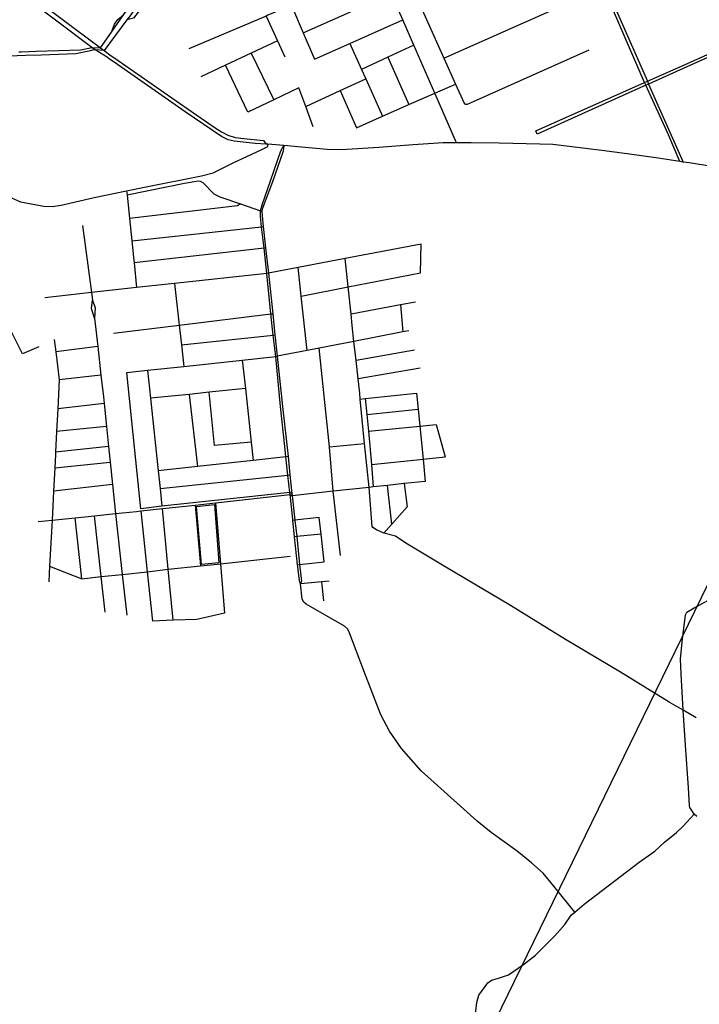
# Model space of a CAD drawing. Header units: millimetres. Extents: x 664923 to 767831, y 3118803 to 3207600.
# Tile 389 of 422: x 748171 to 751111, y 3144489 to 3148748. Entities that reach past the tile are written whole.
import ezdxf

# ---------------------------------------------------------------- set-up
doc = ezdxf.new("R2010")
doc.units = ezdxf.units.MM
for name, color, linetype in [('parks', 8, 'Continuous'), ('roads_2', 2, 'Continuous'), ('roads_3', 3, 'Continuous')]:
    doc.layers.add(name, color=color, linetype=linetype)

msp = doc.modelspace()

# ---------------------------------------------------------------- linework, layer by layer
at = {"layer": 'parks'}
msp.add_lwpolyline([(748935.76, 3146642.23), (749013.58, 3146651.21), (749032.75, 3146399.09), (748957.22, 3146391.07), (748935.76, 3146642.23)], close=True, dxfattribs=at)
at = {"layer": 'roads_2'}
for points in [[(748482.16, 3148627.84), (748520.05, 3148626.82), (748567.6, 3148694.24), (748620.51, 3148769.21), (748655.5, 3148818.52), (748804.04, 3149009.43), (748923.9, 3149171.49), (748958.57, 3149219.26), (748988.01, 3149252.15), (749013.93, 3149275.3), (749164.73, 3149379.69), (749206.36, 3149409.16), (749325.58, 3149493.53)], [(749338.9, 3149473.43), (749209.28, 3149386.76), (749173.61, 3149362.91), (749125.28, 3149329.76), (749038.07, 3149269.95), (749023.98, 3149260.3), (748998.53, 3149236.7), (748967.82, 3149198.7), (748936.27, 3149156.54), (748815.46, 3148995.38), (748675.43, 3148802.94), (748647.02, 3148763.88), (748634.23, 3148746.81), (748535.66, 3148615.11), (748497.62, 3148617.97)], [(751027.18, 3148134.3), (750977.38, 3148249.42), (750879.34, 3148464.23), (750874.21, 3148476.16), (750739.98, 3148786.2), (750694.59, 3148889.07), (750639.91, 3149013.05), (750602.65, 3149095.7), (750579.09, 3149147.97), (750552.97, 3149182.16), (750524.75, 3149221.43), (750476.26, 3149276.54), (750468.75, 3149283.3), (750448.75, 3149301.27), (750397.66, 3149348.41)], [(750406.9, 3149356.34), (750454.7, 3149310.09), (750480.3, 3149288.82), (750532.99, 3149225.56), (750576.58, 3149172.79), (750588.9, 3149153.31), (750750.62, 3148789.59), (750886.22, 3148481.5), (750891.41, 3148469.64), (751041.46, 3148132.08)], [(750061.08, 3148215.42), (749967.28, 3148429.81), (749876.55, 3148637.15), (749828.48, 3148747), (749778.26, 3148861.8), (749731.08, 3148969.61)], [(750403.62, 3148266.93), (750874.21, 3148476.16), (750886.22, 3148481.5), (751060.56, 3148559.02), (751290.98, 3148662.83), (751472.41, 3148743.03)], [(751478.29, 3148730.56), (751292.94, 3148649.48), (751057.54, 3148543.66), (750891.41, 3148469.64), (750879.34, 3148464.23), (750408.88, 3148252.84)], [(748242.34, 3148611.2), (748434.73, 3148617.19), (748482.16, 3148627.84)], [(748196.31, 3148592.54), (748160.18, 3148591.16), (747688.15, 3148579.38), (747636.44, 3148569.99), (747600.63, 3148553.1), (747506.94, 3148490.72), (747437.52, 3148441.32), (747405.4, 3148404.21), (747270.04, 3148184.2), (747178.71, 3148034.69), (747173.56, 3148026.26), (746963.3, 3147614.28), (746772.51, 3147288.69), (746740.36, 3147238.7), (746703.65, 3147190.92), (746516.8, 3146979.41), (746356.93, 3146839.37), (746259.78, 3146763.48), (746216.75, 3146742.62), (746205.02, 3146734.77)], [(748166.75, 3148608.85), (748176.97, 3148609.16)], [(748176.97, 3148609.16), (748242.34, 3148611.2)], [(748264.34, 3148595.14), (748196.31, 3148592.54)], [(748497.62, 3148617.97), (748485.23, 3148616.02), (748470.24, 3148611.47), (748413.96, 3148600.85), (748264.34, 3148595.14)], [(750408.88, 3148252.84), (750403.62, 3148266.93)], [(748109.09, 3147988.58), (748174.06, 3147960.57), (748274.57, 3147941.83), (748311.84, 3147939.39), (748350.7, 3147945.2), (748492.34, 3147979.33), (748633.51, 3148007.55), (748710.87, 3148023.02), (748957.6, 3148073.18), (749007.55, 3148085.4), (749094.94, 3148128.98), (749218.05, 3148186.82), (749243.79, 3148198.82), (749244.78, 3148209.1)], [(749385.58, 3146308.08), (749380.99, 3146320.34), (749374.08, 3146380.44), (749373.09, 3146389.69), (749360.1, 3146510.88), (749352.53, 3146581.56), (749351.88, 3146587.65), (749340.38, 3146693.54), (749339.33, 3146703.2), (749331.23, 3146777.83), (749322.61, 3146857.19), (749317.79, 3146901.5), (749298.96, 3147074.49), (749278.31, 3147291.13), (749267.56, 3147383.68), (749256.94, 3147475.16), (749240.63, 3147650.17), (749228.24, 3147759.66), (749216.72, 3147852.31), (749212.62, 3147898.39), (749212.99, 3147920.95), (749219.47, 3147947.32), (749256.46, 3148050.83), (749300.07, 3148181.33), (749313.26, 3148203.52)], [(749313.26, 3148203.52), (749310.44, 3148179.78), (749264.81, 3148047.19), (749220.09, 3147928.58), (749217.84, 3147919.26), (749219.7, 3147898.96), (749224.49, 3147853.16), (749234.68, 3147760.39), (749246.6, 3147650.81), (749265.21, 3147476.18), (749274.99, 3147384.46), (749284.95, 3147291.85), (749308.02, 3147074.91), (749331.59, 3146858.18), (749340.11, 3146778.77), (749348.11, 3146697.71), (749348.95, 3146688.51), (749361.06, 3146582.58), (749369.88, 3146511.92), (749381.74, 3146390.66), (749389.2, 3146319.29), (749385.58, 3146308.08)], [(751302.8, 3148091.14), (751066.53, 3148128.19), (751041.46, 3148132.08), (751027.18, 3148134.3), (750933.18, 3148148.91), (750798.77, 3148167.35), (750689.56, 3148181.92), (750476.73, 3148207.51), (750420.56, 3148209.99), (750244.38, 3148213.95), (750123.62, 3148215.43), (750061.08, 3148215.42), (750002.15, 3148215.42), (749873.13, 3148206.81), (749724.24, 3148194.47), (749563.47, 3148185.19), (749500.69, 3148186.05), (749389.71, 3148196.93), (749313.26, 3148203.52), (749244.78, 3148209.1), (749237.66, 3148209.7)], [(749695.11, 3146555.07), (749682.33, 3146724.57), (749662.58, 3146914.41), (749644.08, 3147107.05), (749641.64, 3147132.46), (749634.73, 3147194.66), (749626.03, 3147272.95), (749616.78, 3147356.26), (749609.13, 3147425.14), (749604.13, 3147473.92), (749591.93, 3147592.99), (749579.46, 3147714.68)], [(751096.88, 3145728.27), (751041.77, 3145760.52), (750980.59, 3145796.32), (750770.55, 3145926.04), (750532.74, 3146066.2), (750293.65, 3146213.22), (750014.92, 3146379.48), (749840.78, 3146483.11), (749796.86, 3146513.75), (749746.39, 3146526.46), (749714.75, 3146541.74), (749698.45, 3146550.83), (749695.11, 3146555.07)], [(751100.55, 3145300.96), (751088.91, 3145310.44), (751078.14, 3145327.52), (751070.58, 3145340.4), (751068.94, 3145349.3), (751063.69, 3145424.52), (751051.02, 3145610.1), (751041.77, 3145760.52), (751031.92, 3145917.53), (751029.46, 3145981.03), (751037.44, 3146057.24), (751051.59, 3146172.88), (751056.87, 3146185.12), (751088.59, 3146203.79), (751190.4, 3146258.77), (751235.31, 3146284.74), (751261.25, 3146301.84), (751289, 3146324.75), (751343.88, 3146373.08)], [(750571.83, 3144887.46), (750481.28, 3144999.87), (750435.7, 3145055.47), (750385.67, 3145100.51), (750322.27, 3145151.47), (750210.72, 3145232.03), (750150.49, 3145280.73), (749964.27, 3145448.42), (749907.5, 3145499.14), (749822.11, 3145595.73), (749770.54, 3145670.82), (749733.74, 3145741.48), (749662.84, 3145923.33), (749594.78, 3146102.34), (749589.54, 3146112.52), (749575.71, 3146123.98), (749409.74, 3146219.8), (749400.7, 3146228.42), (749393.03, 3146241.6), (749385.58, 3146308.08)], [(750141.01, 3144434.87), (750149.06, 3144495.87), (750157.33, 3144528.6), (750195.93, 3144581.72), (750211.28, 3144592.91), (750237.2, 3144600.82), (750285.57, 3144615.78), (750350.06, 3144660.17), (750402.57, 3144700.81), (750486.47, 3144784.74), (750529.43, 3144834.46), (750556.62, 3144874.56), (750571.83, 3144887.46), (750612.86, 3144922.26), (750850.97, 3145103.34), (750917.82, 3145151.74), (750960.2, 3145189.58), (751011.77, 3145232.27), (751041.29, 3145259.46), (751088.91, 3145310.44)]]:
    msp.add_lwpolyline(points, dxfattribs=at)
at = {"layer": 'roads_3'}
for points in [[(753468.43, 3152849.4), (752371.98, 3148818.47), (749224.07, 3142359.09), (747016.84, 3138944.28), (746051.15, 3137333.39), (738788.07, 3137122.46), (735784.26, 3128813.91), (735778.42, 3126710.19), (735376.47, 3124711.89)], [(749336.99, 3149447.41), (749193.61, 3149350.87), (749186.08, 3149345.8), (749088.72, 3149280.23), (749030.24, 3149240.84), (748994.68, 3149201.71), (748902.66, 3149075.65), (748723.61, 3148834.49), (748662.64, 3148754.8), (748634.23, 3148746.81)], [(750480.3, 3149288.82), (750468.75, 3149283.3), (750422.26, 3149261.05), (749814.59, 3149006.62), (749911.76, 3148790.35), (750005.47, 3148581.76), (750056.03, 3148469.23), (750093.19, 3148386.54), (750099.79, 3148381.82), (750108.51, 3148382.42), (750634.25, 3148616.88)], [(749776.9, 3148988.68), (749731.08, 3148969.61), (749346.37, 3148809.42), (749244.59, 3148767.05), (749236.75, 3148763.73), (748902.26, 3148622.24)], [(748189.24, 3148875.02), (748520.05, 3148626.82), (748535.66, 3148615.11), (748566.58, 3148591.92), (748573.69, 3148586.99)], [(750005.47, 3148581.76), (750694.59, 3148889.07)], [(748555.5, 3148580.59), (748552.87, 3148582.42), (748497.62, 3148617.97), (748482.16, 3148627.84), (748180.35, 3148856.97)], [(749397.5, 3148690.61), (749778.26, 3148861.8)], [(749346.37, 3148809.42), (749397.5, 3148690.61), (749446.4, 3148576.93)], [(748567.6, 3148694.24), (748580.18, 3148728.12), (748586.86, 3148737.21), (748595.41, 3148748.84), (748620.51, 3148769.21)], [(749236.75, 3148763.73), (749286.1, 3148655.87), (749317.22, 3148587.83)], [(749446.4, 3148576.93), (749599.31, 3148644.98), (749828.48, 3148747)], [(749286.1, 3148655.87), (749171.85, 3148602.69), (749061.06, 3148551.12), (748953.81, 3148501.19)], [(749599.31, 3148644.98), (749649.56, 3148532.96), (749667.99, 3148491.9), (749740.58, 3148330.07)], [(749876.55, 3148637.15), (749764.04, 3148585.5), (749649.56, 3148532.96)], [(748579.81, 3148563.62), (748555.5, 3148580.59)], [(748573.69, 3148586.99), (748596.76, 3148571)], [(749171.85, 3148602.69), (749269.71, 3148400.78)], [(749764.04, 3148585.5), (749854.83, 3148380.34)], [(749237.66, 3148209.7), (749188.89, 3148211.9), (749098.21, 3148222), (749072.69, 3148228.35), (749043.56, 3148242.08), (748887.25, 3148349.2), (748579.81, 3148563.62)], [(748596.76, 3148571), (748895.85, 3148363.74), (749020.57, 3148277.67), (749043.51, 3148262.54), (749071.49, 3148248.44), (749103.1, 3148237.63), (749140.1, 3148233.36), (749225.64, 3148225.99), (749237.66, 3148209.7)], [(749440.24, 3148283.84), (749407.97, 3148372.86), (749378.99, 3148452.81), (749269.71, 3148400.78), (749157.97, 3148347.57), (749061.06, 3148551.12)], [(749407.97, 3148372.86), (749557.87, 3148441.48), (749667.99, 3148491.9)], [(749627.91, 3148280.5), (749740.58, 3148330.07), (749854.83, 3148380.34), (749967.28, 3148429.81), (750056.03, 3148469.23)], [(749557.87, 3148441.48), (749627.91, 3148280.5)], [(748635.36, 3147989.75), (748883.99, 3148040.32), (748942.82, 3148051.43), (748952.07, 3148049.75), (748963.31, 3148043.64), (749010.41, 3147994.81), (749036.91, 3147982.21), (749125.73, 3147951.3), (749212.99, 3147920.95), (749217.84, 3147919.26)], [(748633.51, 3148007.55), (748635.36, 3147989.75), (748645.98, 3147887.72), (748656.08, 3147790.66), (748664.92, 3147705.64), (748665.84, 3147695.73), (748675.7, 3147589.85)], [(749125.73, 3147951.3), (749113.33, 3147942.09), (748645.98, 3147887.72)], [(748253.19, 3147332.91), (748182.28, 3147301.77), (747905.41, 3147852.72)], [(748441.96, 3147857.93), (748481.77, 3147567.78), (748486.23, 3147535.24)], [(748656.08, 3147790.66), (749216.72, 3147852.31), (749224.49, 3147853.16)], [(749907.66, 3147776.26), (749579.46, 3147714.68), (749374.82, 3147675.4), (749246.6, 3147650.81)], [(749388.23, 3147552.64), (749591.93, 3147592.99), (749904.33, 3147652.49), (749907.66, 3147776.26)], [(749234.68, 3147760.39), (749228.24, 3147759.66), (748665.84, 3147695.73)], [(749246.6, 3147650.81), (749240.63, 3147650.17), (748840.37, 3147607.43), (748675.7, 3147589.85), (748481.77, 3147567.78), (748279.96, 3147544.82)], [(749413.97, 3147316.89), (749388.23, 3147552.64), (749374.82, 3147675.4)], [(748840.37, 3147607.43), (748860.74, 3147426.62), (748870.28, 3147341.92), (748880.85, 3147248.19)], [(748494.34, 3147457.37), (748481.6, 3147499.09), (748486.23, 3147535.24)], [(748486.23, 3147535.24), (748496.92, 3147501.18), (748494.34, 3147457.37)], [(749883.38, 3147525.79), (749818.88, 3147513.81), (749604.13, 3147473.92)], [(749818.88, 3147513.81), (749828.58, 3147397.38)], [(748575.92, 3147391.72), (748860.74, 3147426.62), (749256.94, 3147475.16), (749265.21, 3147476.18)], [(748494.34, 3147457.37), (748508.27, 3147333.94), (748522.24, 3147210.11), (748532.83, 3147116.22), (748535.78, 3147087.66), (748546.08, 3146988.19), (748555.04, 3146901.56), (748562.03, 3146834.03), (748572.08, 3146736.86), (748576.31, 3146696.03), (748585.65, 3146611.48), (748614.7, 3146348.44), (748634.26, 3146171.38)], [(748870.28, 3147341.92), (749267.56, 3147383.68), (749274.99, 3147384.46)], [(749854.26, 3147402.36), (749828.58, 3147397.38), (749616.78, 3147356.26), (749466.48, 3147327.09), (749413.97, 3147316.89), (749284.95, 3147291.85)], [(748320.2, 3147364.54), (748326.62, 3147311.29), (748341.17, 3147190.51), (748335.12, 3147064.71), (748330.43, 3146967.02), (748326.12, 3146877.53), (748325.53, 3146865.36), (748322.64, 3146809.81), (748317.41, 3146709.07), (748314.04, 3146644.16), (748310.72, 3146583.07), (748299.91, 3146384.42), (748296.16, 3146315.49)], [(748508.27, 3147333.94), (748326.62, 3147311.29)], [(749559.24, 3146429.67), (749526.94, 3146708.71), (749510.62, 3146900.07), (749466.48, 3147327.09)], [(749878.15, 3147318.7), (749626.03, 3147272.95)], [(748634.11, 3147221.53), (748724.35, 3147231.71), (748880.85, 3147248.19), (749133.35, 3147275.47), (749278.31, 3147291.13), (749284.95, 3147291.85)], [(749133.35, 3147275.47), (749146.99, 3147152.61), (749172.79, 3146920.26), (749181.52, 3146841.67)], [(748694.55, 3146632.37), (748634.11, 3147221.53)], [(748724.35, 3147231.71), (748737.14, 3147110.03), (748770.05, 3146796.89), (748778.17, 3146719.64), (748786.24, 3146642.87)], [(749903.81, 3147240.75), (749634.73, 3147194.66)], [(748522.24, 3147210.11), (748341.17, 3147190.51)], [(749146.99, 3147152.61), (748991.13, 3147136.26), (748904.46, 3147127.17), (748737.14, 3147110.03)], [(749172.79, 3146920.26), (749012.81, 3146905.68), (748991.13, 3147136.26)], [(749644.08, 3147107.05), (749665.76, 3147109.33), (749887.81, 3147132.69), (749894.95, 3147062.43), (749902.29, 3146990.12), (749916.86, 3146846.48), (749924.54, 3146750.7)], [(748535.78, 3147087.66), (748335.12, 3147064.71)], [(748904.46, 3147127.17), (748939.44, 3146815.06)], [(749665.76, 3147109.33), (749672.37, 3147039.76), (749679.15, 3146968.33), (749692.95, 3146823.05), (749699.46, 3146727.18)], [(749672.37, 3147039.76), (749894.95, 3147062.43)], [(748546.08, 3146988.19), (748330.43, 3146967.02)], [(749679.15, 3146968.33), (749902.29, 3146990.12), (749973.13, 3146997.03)], [(749973.13, 3146997.03), (750012.11, 3146856.45)], [(748555.04, 3146901.56), (748326.12, 3146877.53)], [(749510.62, 3146900.07), (749662.58, 3146914.41)], [(748322.64, 3146809.81), (748562.03, 3146834.03)], [(749331.59, 3146858.18), (749322.61, 3146857.19), (749181.52, 3146841.67), (748939.44, 3146815.06), (748770.05, 3146796.89)], [(749692.95, 3146823.05), (749916.86, 3146846.48), (750012.11, 3146856.45)], [(748778.17, 3146719.64), (749331.23, 3146777.83), (749340.11, 3146778.77)], [(749924.54, 3146750.7), (749833.72, 3146741.47), (749762.55, 3146732.3), (749699.46, 3146727.18), (749682.33, 3146724.57), (749526.94, 3146708.71), (749348.95, 3146688.51)], [(748572.08, 3146736.86), (748317.41, 3146709.07)], [(749348.11, 3146697.71), (749339.33, 3146703.2), (748786.24, 3146642.87), (748694.55, 3146632.37)], [(749833.72, 3146741.47), (749847.71, 3146641.27), (749780.49, 3146565.08), (749746.39, 3146526.46)], [(749780.49, 3146565.08), (749762.55, 3146732.3)], [(748250.26, 3146576.81), (748310.72, 3146583.07), (748411.45, 3146593.47), (748494.89, 3146602.1), (748585.65, 3146611.48), (748675.68, 3146620.79), (748695.16, 3146622.9), (748787.99, 3146633.32), (748929.5, 3146648.25), (749018.27, 3146657.86), (749340.38, 3146693.54), (749348.95, 3146688.51)], [(748695.16, 3146622.9), (748722.59, 3146360.17), (748744.92, 3146146.44)], [(748834.26, 3146149.73), (748813.15, 3146370.39), (748787.99, 3146633.32)], [(748929.5, 3146648.25), (748953.08, 3146385.23)], [(749018.27, 3146657.86), (749039.72, 3146394.64), (749057.19, 3146180.3)], [(748439.61, 3146329.4), (748411.45, 3146593.47)], [(748540.73, 3146185.18), (748523.86, 3146338.56), (748494.89, 3146602.1)], [(749373.09, 3146389.69), (749381.74, 3146390.66), (749488.04, 3146402.51), (749474.58, 3146523.05), (749466.53, 3146595.11), (749361.06, 3146582.58), (749352.53, 3146581.56)], [(749474.58, 3146523.05), (749369.88, 3146511.92), (749360.1, 3146510.88)], [(748299.91, 3146384.42), (748439.61, 3146329.4), (748523.86, 3146338.56), (748614.7, 3146348.44), (748722.59, 3146360.17), (748813.15, 3146370.39), (748953.08, 3146385.23), (749039.72, 3146394.64), (749340.43, 3146427.35)], [(749510.19, 3146319.53), (749478.56, 3146316.57), (749385.58, 3146308.08)], [(749486.51, 3146234.55), (749478.56, 3146316.57)], [(749057.19, 3146180.3), (748936.6, 3146153.36), (748834.26, 3146149.73), (748744.92, 3146146.44)]]:
    msp.add_lwpolyline(points, dxfattribs=at)

doc.saveas('drawing.dxf')
